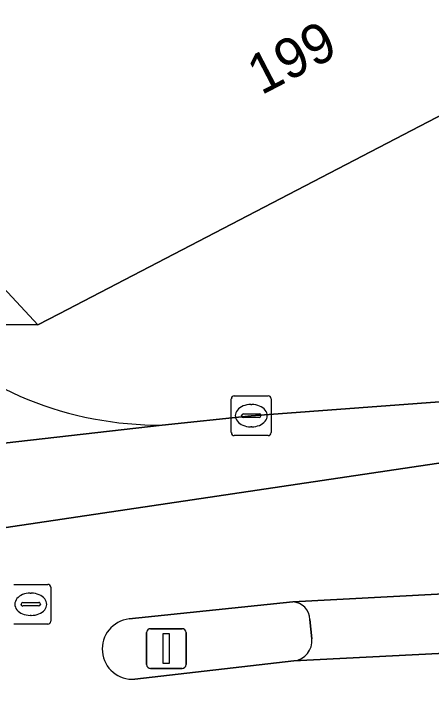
# Model space of a CAD drawing. Extents: x 161772 to 163126, y 383092 to 383917.
# Drawn here: x 162882.74 to 162893.22, y 383684.93 to 383702.32 of the extents above; entities that cross this region are included whole.
import ezdxf

# ---------------------------------------------------------------- set-up
doc = ezdxf.new("R2010")
doc.units = 0
for name, color, linetype in [('IMGEO_Kolk', 7, 'Continuous'), ('IMGEO_Lichtmast', 7, 'Continuous'), ('IMGEO_Pand', 7, 'Continuous'), ('IMGEO_Pand_nummerreeks', 7, 'Continuous'), ('IMGEO_Rijbaan_lokaal_gesloten', 7, 'Continuous'), ('IMGEO_Rijbaan_lokaal_open', 7, 'Continuous'), ('IMGEO_Rioolput', 7, 'Continuous'), ('IMGEO_Verkeerseiland_open', 7, 'Continuous'), ('IMGEO_Voetpad_open', 7, 'Continuous')]:
    doc.layers.add(name, color=color, linetype=linetype)

msp = doc.modelspace()

# ---------------------------------------------------------------- linework, layer by layer
at = {"layer": 'IMGEO_Kolk'}
for p, q in [((162888.204, 383691.798), (162888.204, 383692.65)), ((162888.279, 383692.724), (162889.131, 383692.724)), ((162889.205, 383692.65), (162889.205, 383691.798)), ((162888.692, 383692.504), (162888.717, 383692.504)), ((162888.463, 383692.218), (162888.463, 383692.23)), ((162888.901, 383692.181), (162888.503, 383692.181)), ((162888.506, 383692.267), (162888.904, 383692.267)), ((162888.947, 383692.23), (162888.947, 383692.218)), ((162888.715, 383691.944), (162888.69, 383691.944)), ((162889.131, 383691.724), (162888.279, 383691.724))]:
    msp.add_line(p, q, dxfattribs=at)
for points in [[(162888.204, 383691.798), (162888.204, 383692.65)], [(162888.279, 383692.724), (162889.131, 383692.724)], [(162889.205, 383692.65), (162889.205, 383691.798)], [(162889.131, 383691.724), (162888.279, 383691.724)]]:
    msp.add_lwpolyline(points, dxfattribs=at)
for centre, radius, start, end in [((162888.281, 383692.648), 0.0765, 91.552, 178.448), ((162888.281, 383692.648), 0.0765, 91.552, 178.448), ((162889.129, 383692.648), 0.0765, 1.552, 88.448), ((162889.129, 383692.648), 0.0765, 1.552, 88.448), ((162888.503, 383692.227), 0.0403, 85.8775, 175.7526), ((162888.5, 383692.217), 0.0366, 178.938, 274.7102), ((162888.904, 383692.224), 0.043, 264.8664, 352.4533), ((162888.908, 383692.229), 0.0386, 1.7309, 96.639), ((162888.281, 383691.8), 0.0765, 181.552, 268.448), ((162888.281, 383691.8), 0.0765, 181.552, 268.448), ((162889.129, 383691.8), 0.0765, 271.552, 358.448), ((162889.129, 383691.8), 0.0765, 271.552, 358.448)]:
    msp.add_arc(centre, radius, start, end, dxfattribs=at)
for centre, major_axis, ratio, start_param, end_param in [((162888.691, 383692.224), (-0.387, 0.002), 0.722429, 4.712389, 7.853982), ((162888.716, 383692.224), (-0.39, 0.002), 0.717154, 1.570796, 4.712389)]:
    msp.add_ellipse(centre, major_axis=major_axis, ratio=ratio, start_param=start_param, end_param=end_param, dxfattribs=at)
at = {"layer": 'IMGEO_Lichtmast'}
for p, q in [((162886.076, 383685.973), (162886.076, 383686.773)), ((162886.076, 383686.773), (162886.076, 383685.973)), ((162886.176, 383686.873), (162886.966, 383686.873)), ((162886.966, 383686.873), (162886.176, 383686.873)), ((162887.066, 383686.773), (162887.066, 383685.973)), ((162887.066, 383685.973), (162887.066, 383686.773)), ((162886.966, 383685.873), (162886.176, 383685.873)), ((162886.176, 383685.873), (162886.966, 383685.873))]:
    msp.add_line(p, q, dxfattribs=at)
msp.add_lwpolyline([(162886.496, 383686.748), (162886.646, 383686.748), (162886.646, 383685.998), (162886.496, 383685.998), (162886.496, 383686.748)], dxfattribs=at)
for centre, start, end in [((162886.176, 383686.773), 90, 180), ((162886.176, 383686.773), 90, 180), ((162886.966, 383686.773), 0, 90), ((162886.966, 383686.773), 360, 90), ((162886.176, 383685.973), 180, 270), ((162886.176, 383685.973), 180, 270), ((162886.966, 383685.973), 270, 0), ((162886.966, 383685.973), 270, 0)]:
    msp.add_arc(centre, 0.1, start, end, dxfattribs=at)
at = {"layer": 'IMGEO_Pand'}
msp.add_lwpolyline([(162896.383, 383706.923), (162893.22, 383713.157), (162892.659, 383712.866), (162882.713, 383731.712), (162872.873, 383723.806), (162871.761, 383720.219), (162868.78, 383717.508), (162866.034, 383715.011), (162865.08, 383714.143), (162877.505, 383700.784), (162883.343, 383694.507), (162883.878, 383694.785), (162898.087, 383702.173), (162898.646, 383702.464)], close=True, dxfattribs=at)
at = {"layer": 'IMGEO_Rijbaan_lokaal_gesloten'}
for points in [[(162901.393, 383693.039), (162895.579, 383692.734), (162888.706, 383692.222), (162886.467, 383691.986), (162873.523, 383690.515), (162870.18, 383690.225), (162870.177, 383688.123)], [(162870.658, 383687.649), (162894.374, 383691.174), (162907.427, 383691.265), (162919.751, 383690.168), (162929.61, 383688.342), (162940.29, 383685.511), (162982.868, 383673.003), (162984.65, 383673.195), (162986.033, 383673.034), (162988.358, 383672.6), (162990.276, 383672.137), (162991.387, 383671.672), (162995.015, 383669.434), (163055.66, 383651.151), (163068.412, 383648.714)], [(163068.412, 383648.714), (163055.66, 383651.151), (162995.015, 383669.434), (162991.387, 383671.672), (162990.276, 383672.137), (162988.358, 383672.6), (162986.033, 383673.034), (162984.65, 383673.195), (162982.868, 383673.003), (162940.29, 383685.511), (162929.61, 383688.342), (162919.751, 383690.168), (162907.427, 383691.265), (162894.374, 383691.174), (162870.658, 383687.649)], [(162885.64, 383687.118), (162889.748, 383687.546), (162894.645, 383687.81), (162898.643, 383688.017)], [(162898.756, 383686.506), (162894.729, 383686.317), (162889.776, 383686.065), (162885.783, 383685.604)]]:
    msp.add_lwpolyline(points, dxfattribs=at)
msp.add_arc((162885.721, 383686.362), 0.76, 96.1164, 274.675, dxfattribs=at)
at = {"layer": 'IMGEO_Rijbaan_lokaal_open'}
msp.add_lwpolyline([(162870.18, 383690.225), (162873.523, 383690.515), (162886.467, 383691.986)], dxfattribs=at)
msp.add_arc((162886.416, 383700.856), 8.87, 225.6603, 270.3266, dxfattribs=at)
at = {"layer": 'IMGEO_Rioolput'}
for p, q in [((162882.742, 383687.986), (162883.594, 383687.986)), ((162883.155, 383687.766), (162883.18, 383687.766)), ((162883.668, 383687.912), (162883.668, 383687.06)), ((162882.926, 383687.48), (162882.926, 383687.492)), ((162883.364, 383687.443), (162882.966, 383687.443)), ((162882.969, 383687.529), (162883.367, 383687.529)), ((162883.41, 383687.492), (162883.41, 383687.48)), ((162883.178, 383687.206), (162883.153, 383687.206)), ((162883.594, 383686.986), (162882.742, 383686.986))]:
    msp.add_line(p, q, dxfattribs=at)
for points in [[(162882.742, 383687.986), (162883.594, 383687.986)], [(162883.668, 383687.912), (162883.668, 383687.06)], [(162883.594, 383686.986), (162882.742, 383686.986)]]:
    msp.add_lwpolyline(points, dxfattribs=at)
for centre, radius, start, end in [((162883.592, 383687.91), 0.0765, 1.552, 88.448), ((162883.592, 383687.91), 0.0765, 1.552, 88.448), ((162882.966, 383687.489), 0.0403, 85.8775, 175.7526), ((162882.963, 383687.479), 0.0366, 178.938, 274.7102), ((162883.367, 383687.486), 0.043, 264.8664, 352.4533), ((162883.371, 383687.491), 0.0386, 1.7309, 96.639), ((162883.592, 383687.062), 0.0765, 271.552, 358.448), ((162883.592, 383687.062), 0.0765, 271.552, 358.448)]:
    msp.add_arc(centre, radius, start, end, dxfattribs=at)
for centre, major_axis, ratio, start_param, end_param in [((162883.154, 383687.486), (-0.387, 0.002), 0.722429, 4.712389, 7.853982), ((162883.179, 383687.486), (-0.39, 0.002), 0.717154, 1.570796, 4.712389)]:
    msp.add_ellipse(centre, major_axis=major_axis, ratio=ratio, start_param=start_param, end_param=end_param, dxfattribs=at)
at = {"layer": 'IMGEO_Verkeerseiland_open'}
for points in [[(162889.748, 383687.546), (162885.64, 383687.118)], [(162890.23, 383686.621), (162890.177, 383687.103)], [(162885.783, 383685.604), (162889.776, 383686.065)]]:
    msp.add_lwpolyline(points, dxfattribs=at)
for centre, radius, start, end in [((162889.725, 383687.095), 0.452, 1.0213, 87.1391), ((162885.721, 383686.362), 0.76, 96.1164, 274.675), ((162889.721, 383686.573), 0.511, 276.1874, 5.3461)]:
    msp.add_arc(centre, radius, start, end, dxfattribs=at)
at = {"layer": 'IMGEO_Voetpad_open'}
for points in [[(162842.891, 383735.477), (162847.895, 383729.931), (162848.91, 383728.806), (162849.774, 383727.854), (162852.252, 383725.123), (162855.663, 383721.359), (162859.752, 383716.925), (162861.793, 383714.679), (162861.802, 383715.438), (162862.178, 383715.027), (162865.246, 383711.675), (162864.878, 383711.338), (162879.351, 383695.388), (162880.217, 383694.512), (162883.343, 383694.507), (162877.505, 383700.784), (162865.08, 383714.143)], [(162900.174, 383696.515), (162900.126, 383697.051), (162899.765, 383697.012), (162898.087, 383702.173), (162883.878, 383694.785), (162883.343, 383694.507), (162880.217, 383694.512)], [(162886.467, 383691.986), (162888.706, 383692.222), (162895.579, 383692.734)], [(162894.645, 383687.81), (162889.748, 383687.546)], [(162890.177, 383687.103), (162890.23, 383686.621)], [(162889.776, 383686.065), (162894.729, 383686.317)]]:
    msp.add_lwpolyline(points, dxfattribs=at)
for centre, radius, start, end in [((162886.416, 383700.856), 8.87, 225.6603, 270.3266), ((162889.725, 383687.095), 0.452, 1.0213, 87.1391), ((162889.721, 383686.573), 0.511, 276.1874, 5.3461)]:
    msp.add_arc(centre, radius, start, end, dxfattribs=at)

# ---------------------------------------------------------------- texts
at = {"layer": 'IMGEO_Pand_nummerreeks'}
msp.add_text('199', height=1, rotation=27.4733, dxfattribs=at).set_placement((162888.957, 383700.267))

doc.saveas('drawing.dxf')
